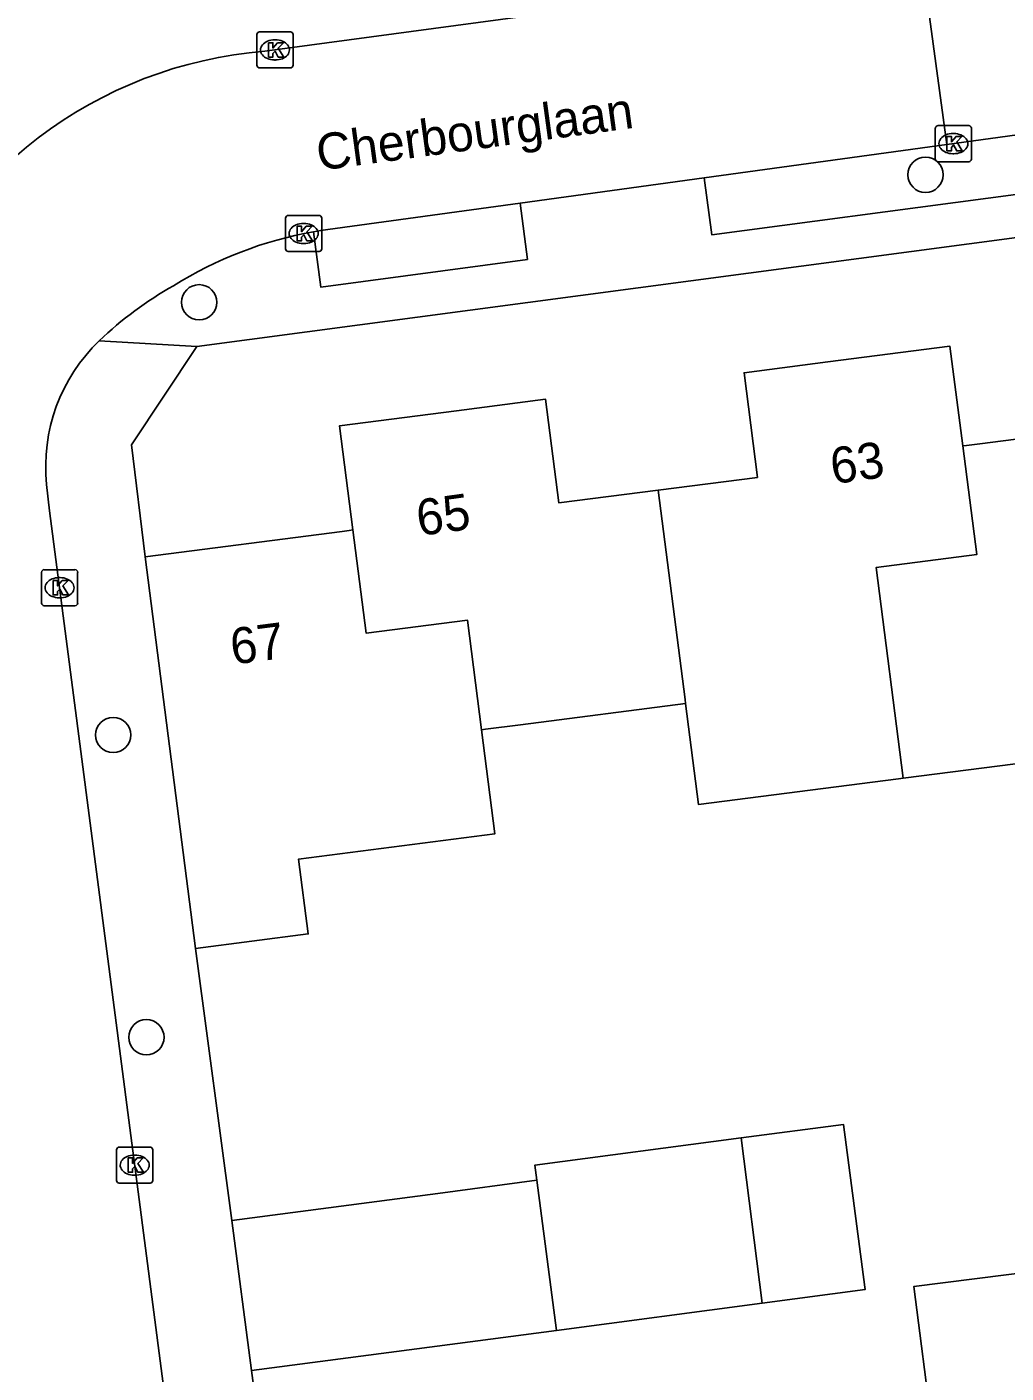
# Model space of a CAD drawing. Extents: x 158474 to 159560, y 388525 to 389605.
# Drawn here: x 159300.16 to 159327.32, y 388954.85 to 388992.17 of the extents above; entities that cross this region are included whole.
import ezdxf

# ---------------------------------------------------------------- set-up
doc = ezdxf.new("R2010")
doc.units = 0
for name, color, linetype in [('IMGEO_Boom', 7, 'Continuous'), ('IMGEO_Kolk', 7, 'Continuous'), ('IMGEO_Muur', 7, 'Continuous'), ('IMGEO_Openbare_ruimte_label', 7, 'Continuous'), ('IMGEO_Pand', 7, 'Continuous'), ('IMGEO_Pand_nummerreeks', 7, 'Continuous'), ('IMGEO_Rijbaan_lokaal_open', 7, 'Continuous'), ('IMGEO_Voetpad_open', 7, 'Continuous')]:
    doc.layers.add(name, color=color, linetype=linetype)

msp = doc.modelspace()

# ---------------------------------------------------------------- linework, layer by layer
at = {"layer": 'IMGEO_Boom'}
for centre in [(159325.083, 388988.069), (159304.941, 388984.534), (159302.556, 388972.538), (159303.478, 388964.158)]:
    msp.add_circle(centre, 0.489, dxfattribs=at)
at = {"layer": 'IMGEO_Kolk'}
for p, q in [((159306.543, 388991.105), (159306.543, 388991.957)), ((159306.618, 388992.031), (159307.47, 388992.031)), ((159307.544, 388991.957), (159307.544, 388991.105)), ((159307.031, 388991.811), (159307.056, 388991.811)), ((159307.054, 388991.251), (159307.029, 388991.251)), ((159307.47, 388991.031), (159306.618, 388991.031)), ((159325.355, 388988.506), (159325.355, 388989.358)), ((159325.43, 388989.432), (159326.282, 388989.432)), ((159326.356, 388989.358), (159326.356, 388988.506)), ((159325.843, 388989.212), (159325.868, 388989.212)), ((159325.866, 388988.652), (159325.841, 388988.652)), ((159326.282, 388988.432), (159325.43, 388988.432)), ((159307.338, 388986.016), (159307.338, 388986.868)), ((159307.413, 388986.942), (159308.265, 388986.942)), ((159307.826, 388986.722), (159307.851, 388986.722)), ((159308.339, 388986.868), (159308.339, 388986.016)), ((159308.265, 388985.942), (159307.413, 388985.942)), ((159307.849, 388986.162), (159307.824, 388986.162)), ((159300.571, 388976.195), (159300.571, 388977.047)), ((159300.646, 388977.121), (159301.498, 388977.121)), ((159301.572, 388977.047), (159301.572, 388976.195)), ((159301.059, 388976.901), (159301.084, 388976.901)), ((159301.082, 388976.341), (159301.057, 388976.341)), ((159301.498, 388976.121), (159300.646, 388976.121)), ((159302.652, 388960.187), (159302.652, 388961.039)), ((159302.727, 388961.113), (159303.579, 388961.113)), ((159303.14, 388960.893), (159303.165, 388960.893)), ((159303.653, 388961.039), (159303.653, 388960.187)), ((159303.163, 388960.333), (159303.138, 388960.333)), ((159303.579, 388960.113), (159302.727, 388960.113))]:
    msp.add_line(p, q, dxfattribs=at)
for points in [[(159306.543, 388991.105), (159306.543, 388991.957)], [(159306.618, 388992.031), (159307.47, 388992.031)], [(159307.544, 388991.957), (159307.544, 388991.105)], [(159306.864, 388991.731), (159306.987, 388991.731), (159306.987, 388991.58), (159307.117, 388991.731), (159307.281, 388991.731), (159307.135, 388991.58), (159307.288, 388991.331), (159307.136, 388991.331), (159307.051, 388991.495), (159306.987, 388991.428), (159306.987, 388991.331), (159306.864, 388991.331), (159306.864, 388991.731)], [(159307.47, 388991.031), (159306.618, 388991.031)], [(159325.355, 388988.506), (159325.355, 388989.358)], [(159325.43, 388989.432), (159326.282, 388989.432)], [(159326.356, 388989.358), (159326.356, 388988.506)], [(159325.676, 388989.132), (159325.799, 388989.132), (159325.799, 388988.981), (159325.929, 388989.132), (159326.093, 388989.132), (159325.947, 388988.981), (159326.1, 388988.732), (159325.948, 388988.732), (159325.863, 388988.896), (159325.799, 388988.829), (159325.799, 388988.732), (159325.676, 388988.732), (159325.676, 388989.132)], [(159326.282, 388988.432), (159325.43, 388988.432)], [(159307.338, 388986.016), (159307.338, 388986.868)], [(159307.413, 388986.942), (159308.265, 388986.942)], [(159307.659, 388986.642), (159307.782, 388986.642), (159307.782, 388986.491), (159307.912, 388986.642), (159308.076, 388986.642), (159307.93, 388986.491), (159308.083, 388986.242), (159307.931, 388986.242), (159307.846, 388986.406), (159307.782, 388986.339), (159307.782, 388986.242), (159307.659, 388986.242), (159307.659, 388986.642)], [(159308.339, 388986.868), (159308.339, 388986.016)], [(159308.265, 388985.942), (159307.413, 388985.942)], [(159300.571, 388976.195), (159300.571, 388977.047)], [(159300.646, 388977.121), (159301.498, 388977.121)], [(159301.572, 388977.047), (159301.572, 388976.195)], [(159300.892, 388976.821), (159301.015, 388976.821), (159301.015, 388976.67), (159301.145, 388976.821), (159301.309, 388976.821), (159301.163, 388976.67), (159301.316, 388976.421), (159301.164, 388976.421), (159301.079, 388976.585), (159301.015, 388976.518), (159301.015, 388976.421), (159300.892, 388976.421), (159300.892, 388976.821)], [(159301.498, 388976.121), (159300.646, 388976.121)], [(159302.652, 388960.187), (159302.652, 388961.039)], [(159302.727, 388961.113), (159303.579, 388961.113)], [(159303.653, 388961.039), (159303.653, 388960.187)], [(159302.973, 388960.813), (159303.096, 388960.813), (159303.096, 388960.662), (159303.226, 388960.813), (159303.39, 388960.813), (159303.244, 388960.662), (159303.397, 388960.413), (159303.245, 388960.413), (159303.16, 388960.577), (159303.096, 388960.51), (159303.096, 388960.413), (159302.973, 388960.413), (159302.973, 388960.813)], [(159303.579, 388960.113), (159302.727, 388960.113)]]:
    msp.add_lwpolyline(points, dxfattribs=at)
for centre, start, end in [((159306.62, 388991.955), 91.552, 178.448), ((159306.62, 388991.955), 91.552, 178.448), ((159307.468, 388991.955), 1.552, 88.448), ((159307.468, 388991.955), 1.552, 88.448), ((159306.62, 388991.107), 181.552, 268.448), ((159306.62, 388991.107), 181.552, 268.448), ((159307.468, 388991.107), 271.552, 358.448), ((159307.468, 388991.107), 271.552, 358.448), ((159325.432, 388989.356), 91.552, 178.448), ((159325.432, 388989.356), 91.552, 178.448), ((159326.28, 388989.356), 1.552, 88.448), ((159326.28, 388989.356), 1.552, 88.448), ((159325.432, 388988.508), 181.552, 268.448), ((159325.432, 388988.508), 181.552, 268.448), ((159326.28, 388988.508), 271.552, 358.448), ((159326.28, 388988.508), 271.552, 358.448), ((159307.415, 388986.866), 91.552, 178.448), ((159307.415, 388986.866), 91.552, 178.448), ((159308.263, 388986.866), 1.552, 88.448), ((159308.263, 388986.866), 1.552, 88.448), ((159307.415, 388986.018), 181.552, 268.448), ((159307.415, 388986.018), 181.552, 268.448), ((159308.263, 388986.018), 271.552, 358.448), ((159308.263, 388986.018), 271.552, 358.448), ((159300.648, 388977.045), 91.552, 178.448), ((159300.648, 388977.045), 91.552, 178.448), ((159301.496, 388977.045), 1.552, 88.448), ((159301.496, 388977.045), 1.552, 88.448), ((159300.648, 388976.197), 181.552, 268.448), ((159300.648, 388976.197), 181.552, 268.448), ((159301.496, 388976.197), 271.552, 358.448), ((159301.496, 388976.197), 271.552, 358.448), ((159302.729, 388961.037), 91.552, 178.448), ((159302.729, 388961.037), 91.552, 178.448), ((159303.577, 388961.037), 1.552, 88.448), ((159303.577, 388961.037), 1.552, 88.448), ((159302.729, 388960.189), 181.552, 268.448), ((159302.729, 388960.189), 181.552, 268.448), ((159303.577, 388960.189), 271.552, 358.448), ((159303.577, 388960.189), 271.552, 358.448)]:
    msp.add_arc(centre, 0.0765, start, end, dxfattribs=at)
for centre, major_axis, ratio, start_param, end_param in [((159307.03, 388991.531), (-0.387, 0.002), 0.722429, 4.712389, 7.853982), ((159307.055, 388991.531), (-0.39, 0.002), 0.717154, 1.570796, 4.712389), ((159325.842, 388988.932), (-0.387, 0.002), 0.722429, 4.712389, 7.853982), ((159325.867, 388988.932), (-0.39, 0.002), 0.717154, 1.570796, 4.712389), ((159307.825, 388986.442), (-0.387, 0.002), 0.722429, 4.712389, 7.853982), ((159307.85, 388986.442), (-0.39, 0.002), 0.717154, 1.570796, 4.712389), ((159301.058, 388976.621), (-0.387, 0.002), 0.722429, 4.712389, 7.853982), ((159301.083, 388976.621), (-0.39, 0.002), 0.717154, 1.570796, 4.712389), ((159303.139, 388960.613), (-0.387, 0.002), 0.722429, 4.712389, 7.853982), ((159303.164, 388960.613), (-0.39, 0.002), 0.717154, 1.570796, 4.712389)]:
    msp.add_ellipse(centre, major_axis=major_axis, ratio=ratio, start_param=start_param, end_param=end_param, dxfattribs=at)
at = {"layer": 'IMGEO_Muur'}
msp.add_lwpolyline([(159304.84, 388966.62), (159305.847, 388959.076)], dxfattribs=at)
at = {"layer": 'IMGEO_Pand'}
for points in [[(159326.116, 388980.551), (159325.761, 388983.316), (159322.373, 388982.88), (159320.05, 388982.581), (159320.423, 388979.681), (159317.672, 388979.327)], [(159317.672, 388979.327), (159314.918, 388978.973), (159314.549, 388981.845), (159312.077, 388981.527), (159308.834, 388981.109), (159309.204, 388978.222)], [(159331.765, 388981.278), (159326.593, 388980.612), (159326.217, 388980.564), (159326.116, 388980.551)], [(159324.465, 388971.338), (159323.714, 388977.179), (159326.503, 388977.538), (159326.116, 388980.551)], [(159318.429, 388973.411), (159318.415, 388973.523), (159317.672, 388979.327)], [(159309.204, 388978.222), (159309.104, 388978.209), (159308.903, 388978.183), (159303.441, 388977.48)], [(159309.204, 388978.222), (159309.571, 388975.364), (159312.382, 388975.724), (159312.772, 388972.683)], [(159304.84, 388966.62), (159303.441, 388977.48)], [(159332.527, 388975.343), (159333.264, 388969.619), (159330.549, 388969.27), (159330.188, 388972.075), (159324.465, 388971.338)], [(159318.429, 388973.411), (159313.854, 388972.822), (159312.882, 388972.697), (159312.772, 388972.683)], [(159324.465, 388971.338), (159324.337, 388971.322), (159318.788, 388970.608), (159318.429, 388973.411)], [(159312.772, 388972.683), (159313.142, 388969.798), (159307.698, 388969.096), (159307.965, 388967.023), (159304.84, 388966.62)], [(159319.97, 388961.367), (159322.805, 388961.741), (159323.4, 388957.233), (159323.409, 388957.161), (159320.556, 388956.785)], [(159314.303, 388960.192), (159314.248, 388960.611), (159319.97, 388961.367)], [(159319.97, 388961.367), (159320.556, 388956.785)], [(159314.303, 388960.192), (159311.558, 388959.83), (159305.847, 388959.076)], [(159314.852, 388956.032), (159314.303, 388960.192)], [(159306.396, 388954.915), (159305.847, 388959.076)], [(159325.264, 388953.291), (159324.757, 388957.244), (159328.201, 388957.686), (159328.181, 388957.842), (159333.883, 388958.573), (159333.934, 388958.175)], [(159320.556, 388956.785), (159314.852, 388956.032)], [(159306.396, 388954.915), (159312.107, 388955.669), (159314.852, 388956.032)]]:
    msp.add_lwpolyline(points, dxfattribs=at)
at = {"layer": 'IMGEO_Rijbaan_lokaal_open'}
for points in [[(159324.99, 388993.95), (159306.765, 388991.495)], [(159325.673, 388988.906), (159324.99, 388993.95)], [(159328.833, 388989.339), (159325.673, 388988.906)], [(159318.945, 388987.985), (159325.673, 388988.906)], [(159318.945, 388987.985), (159313.838, 388987.285)], [(159308.111, 388986.491), (159308.311, 388986.525), (159308.512, 388986.556), (159313.838, 388987.285)], [(159300.712, 388979.482), (159300.795, 388978.752), (159304.117, 388953.2)]]:
    msp.add_lwpolyline(points, dxfattribs=at)
for centre, radius, start, end in [((159307.718, 388979.573), 11.96, 94.571, 159.9125), ((159310.055, 388975.692), 10.973, 100.2055, 122.0516), ((159309.092, 388976.273), 9.982, 119.1362, 133.8882), ((159305.507, 388979.985), 4.821, 133.7654, 185.9915)]:
    msp.add_arc(centre, radius, start, end, dxfattribs=at)
at = {"layer": 'IMGEO_Voetpad_open'}
for points in [[(159341.927, 388991.096), (159342.143, 388989.457), (159319.154, 388986.405), (159318.945, 388987.985)], [(159304.881, 388983.31), (159353.69, 388989.796)], [(159313.838, 388987.285), (159314.044, 388985.721), (159308.314, 388984.956), (159308.111, 388986.491)], [(159302.172, 388983.467), (159304.881, 388983.31)], [(159303.441, 388977.48), (159303.065, 388980.583), (159304.881, 388983.31)], [(159305.847, 388959.076), (159304.84, 388966.62)], [(159306.579, 388953.52), (159306.396, 388954.915)]]:
    msp.add_lwpolyline(points, dxfattribs=at)

# ---------------------------------------------------------------- texts
at = {"layer": 'IMGEO_Openbare_ruimte_label'}
msp.add_text('Cherbourglaan', height=1, rotation=7.7574, dxfattribs=at).set_placement((159308.263, 388988.18))
at = {"layer": 'IMGEO_Pand_nummerreeks'}
for s, rotation, p in [('63', 7.8381, (159322.515, 388979.49)), ('65', 7.8381, (159311.037, 388978.052)), ('67', 7.3339, (159305.871, 388974.486))]:
    msp.add_text(s, height=1, rotation=rotation, dxfattribs=at).set_placement(p)

doc.saveas('drawing.dxf')
